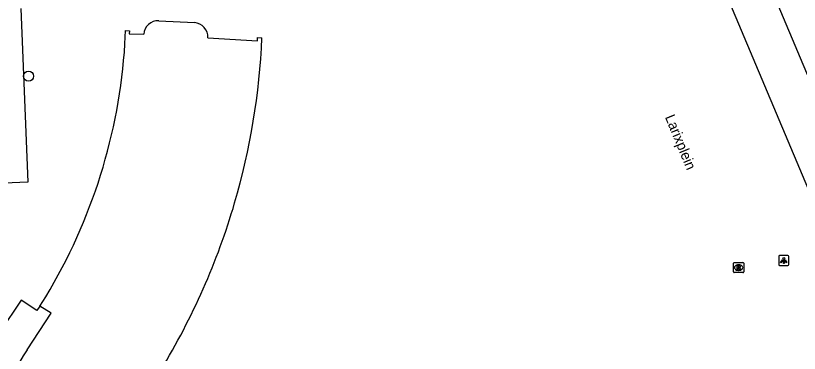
# Model space of a CAD drawing. Extents: x 159265 to 160143, y 383413 to 384319.
# Drawn here: x 159303.2 to 159380.1, y 384047.4 to 384080.6 of the extents above; entities that cross this region are included whole.
import ezdxf

# ---------------------------------------------------------------- set-up
doc = ezdxf.new("R2010")
doc.units = 0
for name, color, linetype in [('IMGEO_Boom', 7, 'Continuous'), ('IMGEO_Lichtpunt', 7, 'Continuous'), ('IMGEO_Openbare_ruimte_label', 7, 'Continuous'), ('IMGEO_Pand', 7, 'Continuous'), ('IMGEO_Pand_overbouw', 7, 'Continuous'), ('IMGEO_Parkeervlak_open', 7, 'Continuous'), ('IMGEO_Rioolput', 7, 'Continuous'), ('IMGEO_Voetpad_open', 7, 'Continuous')]:
    doc.layers.add(name, color=color, linetype=linetype)

msp = doc.modelspace()

# ---------------------------------------------------------------- linework, layer by layer
at = {"layer": 'IMGEO_Boom'}
msp.add_circle((159304.506, 384074.615), 0.489, dxfattribs=at)
at = {"layer": 'IMGEO_Lichtpunt'}
for p, q in [((159378.087, 384056.936), (159378.087, 384056.129)), ((159378.087, 384056.936), (159378.087, 384056.129)), ((159378.989, 384057.031), (159378.181, 384057.031)), ((159378.989, 384057.031), (159378.181, 384057.031)), ((159379.083, 384056.129), (159379.083, 384056.936)), ((159379.083, 384056.129), (159379.083, 384056.936)), ((159378.181, 384056.035), (159378.989, 384056.035)), ((159378.181, 384056.035), (159378.989, 384056.035))]:
    msp.add_line(p, q, dxfattribs=at)
for points in [[(159378.461, 384056.6), (159378.5, 384056.572), (159378.312, 384056.31), (159378.274, 384056.337), (159378.461, 384056.6)], [(159378.563, 384056.552), (159378.61, 384056.552), (159378.61, 384056.23), (159378.563, 384056.23), (159378.563, 384056.552)], [(159378.673, 384056.572), (159378.711, 384056.599), (159378.898, 384056.337), (159378.859, 384056.309), (159378.673, 384056.572)]]:
    msp.add_lwpolyline(points, dxfattribs=at)
msp.add_circle((159378.586, 384056.734), 0.0994, dxfattribs=at)
for centre, start, end in [((159378.181, 384056.936), 90, 180), ((159378.181, 384056.936), 90, 180), ((159378.989, 384056.936), 0, 90), ((159378.989, 384056.936), 0, 90), ((159378.181, 384056.129), 180, 270), ((159378.181, 384056.129), 180, 270), ((159378.989, 384056.129), 270, 0), ((159378.989, 384056.129), 270, 360)]:
    msp.add_arc(centre, 0.0946, start, end, dxfattribs=at)
at = {"layer": 'IMGEO_Pand'}
for points in [[(159398.706, 384032.57), (159374.874, 384089.123), (159376.753, 384089.917), (159373.476, 384097.618), (159370.785, 384096.167), (159363.375, 384109.909), (159400.562, 384129.975), (159407.993, 384116.247), (159380.119, 384101.206), (159383.728, 384092.89), (159389.219, 384095.207), (159410.606, 384044.535), (159415.656, 384046.153), (159414.348, 384050.197)], [(159317.28, 384080.055), (159320.784, 384079.867)], [(159313.962, 384077.783), (159314.013, 384079.1), (159314.403, 384079.074), (159314.381, 384078.769), (159315.799, 384078.723)], [(159322.099, 384078.391), (159326.961, 384078.076), (159326.974, 384078.425), (159327.397, 384078.39)], [(159304.357, 384047.783), (159306.713, 384051.384), (159305.613, 384052.04), (159306.189, 384052.971)]]:
    msp.add_lwpolyline(points, dxfattribs=at)
for centre, radius, start, end in [((159317.224, 384078.628), 1.428, 87.74058, 176.19536), ((159320.671, 384078.443), 1.429, 357.93231, 85.46475), ((159259.056, 384081.348), 68.405, 343.7255, 357.52183), ((159259.297, 384081.285), 54.777, 328.8761, 356.33488), ((159259.278, 384081.342), 68.19, 328.59238, 343.67827), ((159317.989, 384038.91), 16.265, 146.94005, 303.3831)]:
    msp.add_arc(centre, radius, start, end, dxfattribs=at)
at = {"layer": 'IMGEO_Pand_overbouw'}
for points in [[(159305.613, 384052.04), (159305.325, 384051.641), (159303.774, 384052.637), (159301.729, 384049.585)], [(159304.357, 384047.783), (159306.713, 384051.384), (159305.613, 384052.04)]]:
    msp.add_lwpolyline(points, dxfattribs=at)
msp.add_arc((159317.989, 384038.91), 16.265, 146.94005, 303.3831, dxfattribs=at)
at = {"layer": 'IMGEO_Parkeervlak_open'}
msp.add_lwpolyline([(159303.755, 384081.254), (159304.439, 384064.213), (159299.763, 384064.031)], dxfattribs=at)
at = {"layer": 'IMGEO_Rioolput'}
for p, q in [((159373.653, 384055.416), (159373.653, 384056.268)), ((159373.728, 384056.342), (159374.58, 384056.342)), ((159374.141, 384056.122), (159374.166, 384056.122)), ((159374.654, 384056.268), (159374.654, 384055.416)), ((159374.58, 384055.342), (159373.728, 384055.342)), ((159374.164, 384055.562), (159374.139, 384055.562))]:
    msp.add_line(p, q, dxfattribs=at)
for points in [[(159373.653, 384055.416), (159373.653, 384056.268)], [(159373.728, 384056.342), (159374.58, 384056.342)], [(159374.242, 384056.04), (159373.99, 384056.042), (159373.99, 384055.642)], [(159374.168, 384055.961), (159374.114, 384055.961), (159374.114, 384055.88)], [(159374.654, 384056.268), (159374.654, 384055.416)], [(159374.58, 384055.342), (159373.728, 384055.342)], [(159373.99, 384055.642), (159374.114, 384055.642), (159374.114, 384055.804), (159374.125, 384055.804)], [(159374.114, 384055.88), (159374.166, 384055.88)], [(159374.172, 384055.775), (159374.243, 384055.642), (159374.383, 384055.642), (159374.318, 384055.768)]]:
    msp.add_lwpolyline(points, dxfattribs=at)
for centre, radius, start, end in [((159373.73, 384056.266), 0.0765, 91.55205, 178.44795), ((159373.73, 384056.266), 0.0765, 91.55205, 178.44795), ((159374.174, 384055.865), 0.0964, 77.00612, 93.18647), ((159374.188, 384055.922), 0.0378, 276.66336, 79.67722), ((159374.241, 384055.93), 0.109, 350.36119, 89.41601), ((159374.578, 384056.266), 0.0765, 1.55205, 88.44795), ((159374.578, 384056.266), 0.0765, 1.55205, 88.44795), ((159373.73, 384055.418), 0.0765, 181.55205, 268.44795), ((159373.73, 384055.418), 0.0765, 181.55205, 268.44795), ((159374.124, 384055.751), 0.0533, 26.02933, 88.69889), ((159374.15, 384056.069), 0.19, 274.7715, 282.96867), ((159374.239, 384055.93), 0.112, 277.58423, 350.98172), ((159374.223, 384055.715), 0.108, 29.51342, 73.79051), ((159374.578, 384055.418), 0.0765, 271.55205, 358.44795), ((159374.578, 384055.418), 0.0765, 271.55205, 358.44795)]:
    msp.add_arc(centre, radius, start, end, dxfattribs=at)
for centre, major_axis, ratio, start_param, end_param in [((159374.14, 384055.842), (-0.387, 0.002), 0.722429, 4.712389, 7.853982), ((159374.165, 384055.842), (-0.39, 0.002), 0.717154, 1.570796, 4.712389)]:
    msp.add_ellipse(centre, major_axis=major_axis, ratio=ratio, start_param=start_param, end_param=end_param, dxfattribs=at)
at = {"layer": 'IMGEO_Voetpad_open'}
msp.add_lwpolyline([(159401.299, 384132.905), (159360.938, 384111.099), (159394.739, 384030.909)], dxfattribs=at)

# ---------------------------------------------------------------- texts
at = {"layer": 'IMGEO_Openbare_ruimte_label'}
msp.add_text('Larixplein', height=1, rotation=292.38637, dxfattribs=at).set_placement((159366.915, 384070.61))

doc.saveas('drawing.dxf')
